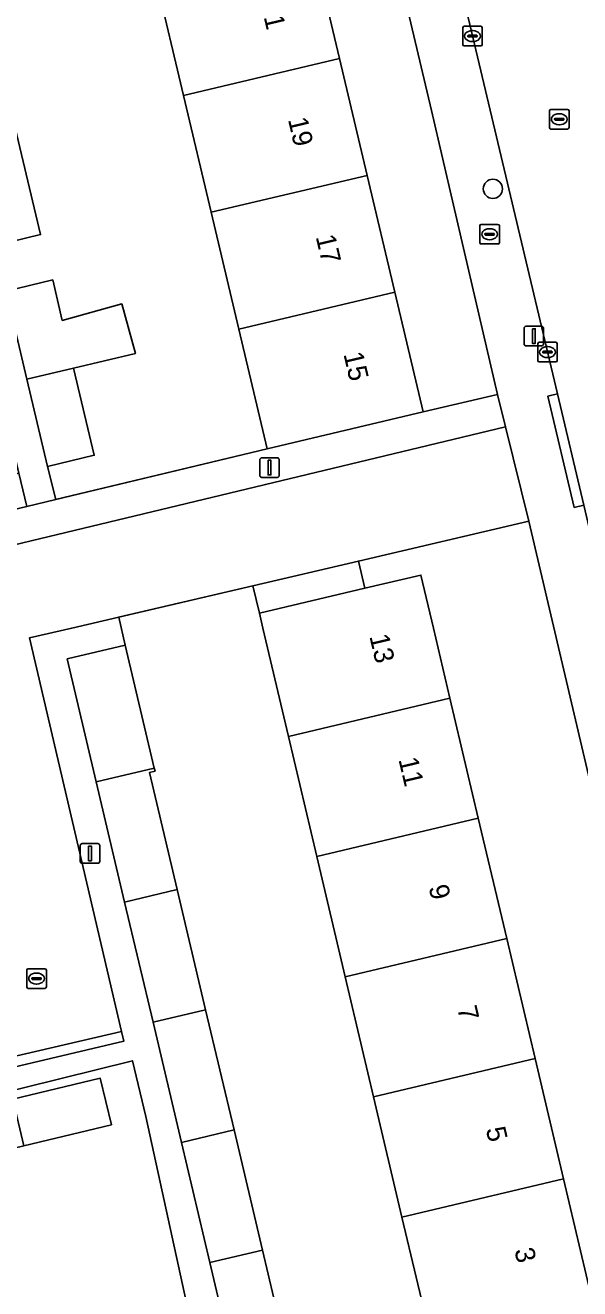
# Model space of a CAD drawing. Extents: x 162026 to 163502, y 387295 to 388169.
# Drawn here: x 163020.7 to 163049, y 387966.3 to 388030.7 of the extents above; entities that cross this region are included whole.
import ezdxf

# ---------------------------------------------------------------- set-up
doc = ezdxf.new("R2010")
doc.units = 0
for name, color, linetype in [('IMGEO_Boom', 7, 'Continuous'), ('IMGEO_Brandkraan', 7, 'Continuous'), ('IMGEO_Erf', 7, 'Continuous'), ('IMGEO_Kolk', 7, 'Continuous'), ('IMGEO_Lichtmast', 7, 'Continuous'), ('IMGEO_Muur', 7, 'Continuous'), ('IMGEO_Pand', 7, 'Continuous'), ('IMGEO_Pand_nummerreeks', 7, 'Continuous'), ('IMGEO_Rijbaan_lokaal_open', 7, 'Continuous'), ('IMGEO_Rioolput', 7, 'Continuous'), ('IMGEO_Voetpad_open', 7, 'Continuous')]:
    doc.layers.add(name, color=color, linetype=linetype)

msp = doc.modelspace()

# ---------------------------------------------------------------- linework, layer by layer
at = {"layer": 'IMGEO_Boom'}
msp.add_circle((163044.605, 388022.395), 0.489, dxfattribs=at)
at = {"layer": 'IMGEO_Brandkraan'}
for p, q in [((163043.937, 388019.656), (163043.937, 388020.508)), ((163044.012, 388020.582), (163044.864, 388020.582)), ((163044.938, 388020.508), (163044.938, 388019.656)), ((163044.196, 388020.076), (163044.196, 388020.088)), ((163044.634, 388020.039), (163044.236, 388020.039)), ((163044.239, 388020.125), (163044.637, 388020.125)), ((163044.448, 388019.802), (163044.423, 388019.802)), ((163044.425, 388020.362), (163044.45, 388020.362)), ((163044.68, 388020.088), (163044.68, 388020.076)), ((163044.864, 388019.582), (163044.012, 388019.582))]:
    msp.add_line(p, q, dxfattribs=at)
for points in [[(163043.937, 388019.656), (163043.937, 388020.508)], [(163044.012, 388020.582), (163044.864, 388020.582)], [(163044.938, 388020.508), (163044.938, 388019.656)], [(163044.864, 388019.582), (163044.012, 388019.582)]]:
    msp.add_lwpolyline(points, dxfattribs=at)
for centre, radius, start, end in [((163044.014, 388020.506), 0.0765, 91.55205, 178.44795), ((163044.014, 388020.506), 0.0765, 91.55205, 178.44795), ((163044.862, 388020.506), 0.0765, 1.55205, 88.44795), ((163044.862, 388020.506), 0.0765, 1.55205, 88.44795), ((163044.236, 388020.085), 0.0403, 85.87752, 175.75265), ((163044.233, 388020.075), 0.0366, 178.93798, 274.71019), ((163044.637, 388020.082), 0.043, 264.86636, 352.45326), ((163044.641, 388020.087), 0.0386, 1.73085, 96.63898), ((163044.014, 388019.658), 0.0765, 181.55205, 268.44795), ((163044.014, 388019.658), 0.0765, 181.55205, 268.44795), ((163044.862, 388019.658), 0.0765, 271.55205, 358.44795), ((163044.862, 388019.658), 0.0765, 271.55205, 358.44795)]:
    msp.add_arc(centre, radius, start, end, dxfattribs=at)
for centre, major_axis, ratio, start_param, end_param in [((163044.424, 388020.082), (-0.387, 0.002), 0.722429, 4.712389, 7.853982), ((163044.449, 388020.082), (-0.39, 0.002), 0.717154, 1.570796, 4.712389)]:
    msp.add_ellipse(centre, major_axis=major_axis, ratio=ratio, start_param=start_param, end_param=end_param, dxfattribs=at)
at = {"layer": 'IMGEO_Erf'}
for points in [[(163035.37, 388034.996), (163036.78, 388029.037), (163038.189, 388023.079), (163039.598, 388017.12), (163041.042, 388011.016), (163044.841, 388011.913), (163041.476, 388026.389), (163035.818, 388050.261)], [(163016.381, 388031.286), (163016.915, 388028.895), (163019.289, 388029.461), (163020.316, 388025.146), (163021.526, 388020.063), (163019.207, 388019.511), (163019.762, 388017.182), (163022.145, 388017.746), (163022.633, 388015.686), (163025.665, 388016.528), (163026.369, 388013.996), (163023.211, 388013.25), (163024.264, 388008.809), (163021.88, 388008.243), (163022.299, 388006.556), (163033.082, 388009.133), (163031.638, 388015.24), (163030.228, 388021.198), (163028.819, 388027.157), (163027.41, 388033.115)], [(163057.196, 387959.635), (163046.444, 388005.444), (163037.741, 388003.413), (163038.068, 388002.026), (163040.929, 388002.702), (163041.567, 388000), (163042.412, 387996.425), (163043.86, 387990.298), (163045.308, 387984.169), (163046.756, 387978.04), (163048.204, 387971.912), (163049.652, 387965.784), (163051.135, 387959.508), (163042.897, 387957.561), (163039.804, 387956.83), (163038.426, 387962.666), (163041.518, 387963.396), (163041.414, 387963.835), (163039.966, 387969.962)], [(163039.966, 387969.962), (163038.518, 387976.09), (163037.07, 387982.219), (163035.622, 387988.348), (163034.174, 387994.475), (163032.868, 388000), (163032.69, 388000.755), (163032.359, 388002.157), (163025.513, 388000.559), (163025.848, 387999.123), (163027.33, 387992.855), (163027.367, 387992.698), (163027.089, 387992.632), (163028.5, 387986.662), (163029.948, 387980.533), (163031.396, 387974.404), (163032.844, 387968.276), (163034.292, 387962.15)], [(162979.422, 387990.993), (162978.925, 387967.879), (162989.001, 387970.259), (162988.316, 387973.17), (162992.651, 387974.19), (162998.618, 387975.594), (163004.583, 387976.997), (163009.169, 387978.076), (163009.853, 387975.166), (163025.77, 387978.926), (163025.651, 387979.429), (163017.081, 387977.427), (163011.247, 387976.016), (163010.444, 387979.336), (163009.642, 387982.655), (163008.839, 387985.975)], [(163028.972, 387965.586), (163026.894, 387975.088), (163026.211, 387977.931), (162978.889, 387966.222), (162978.586, 387954.4), (162978.237, 387940.814)]]:
    msp.add_lwpolyline(points, dxfattribs=at)
for points in [[(163014.91, 388031.09), (163012.574, 388030.539), (163011.403, 388035.476), (163009.945, 388041.622), (163001.495, 388039.568), (163002.935, 388033.48), (163004.34, 388027.537), (163005.746, 388021.592), (163007.152, 388015.648), (163008.558, 388009.704), (163011.547, 388010.41), (163012.987, 388004.323), (163015.834, 388005.011), (163020.824, 388006.203), (163020.42, 388007.896), (163018.037, 388007.331), (163017.004, 388011.699), (163015.924, 388016.266), (163018.307, 388016.831)], [(163016.194, 387972.517), (163015.624, 387974.889), (163020.107, 387975.967), (163024.57, 387977.039), (163025.14, 387974.667), (163020.667, 387973.592)]]:
    msp.add_lwpolyline(points, close=True, dxfattribs=at)
at = {"layer": 'IMGEO_Kolk'}
for p, q in [((163043.062, 388029.757), (163043.062, 388030.609)), ((163043.137, 388030.683), (163043.989, 388030.683)), ((163043.321, 388030.177), (163043.321, 388030.189)), ((163043.759, 388030.14), (163043.361, 388030.14)), ((163043.364, 388030.226), (163043.762, 388030.226)), ((163043.55, 388030.463), (163043.575, 388030.463)), ((163043.805, 388030.189), (163043.805, 388030.177)), ((163044.063, 388030.609), (163044.063, 388029.757)), ((163043.989, 388029.683), (163043.137, 388029.683)), ((163043.573, 388029.903), (163043.548, 388029.903)), ((163046.889, 388013.642), (163046.889, 388014.494)), ((163046.964, 388014.568), (163047.816, 388014.568)), ((163047.148, 388014.062), (163047.148, 388014.074)), ((163047.586, 388014.025), (163047.188, 388014.025)), ((163047.191, 388014.111), (163047.589, 388014.111)), ((163047.377, 388014.348), (163047.402, 388014.348)), ((163047.632, 388014.074), (163047.632, 388014.062)), ((163047.89, 388014.494), (163047.89, 388013.642)), ((163047.816, 388013.568), (163046.964, 388013.568)), ((163047.4, 388013.788), (163047.375, 388013.788)), ((163020.821, 387981.699), (163020.821, 387982.551)), ((163020.896, 387982.625), (163021.748, 387982.625)), ((163021.309, 387982.405), (163021.334, 387982.405)), ((163021.822, 387982.551), (163021.822, 387981.699)), ((163021.08, 387982.119), (163021.08, 387982.131)), ((163021.518, 387982.082), (163021.12, 387982.082)), ((163021.123, 387982.168), (163021.521, 387982.168)), ((163021.332, 387981.845), (163021.307, 387981.845)), ((163021.564, 387982.131), (163021.564, 387982.119)), ((163021.748, 387981.625), (163020.896, 387981.625))]:
    msp.add_line(p, q, dxfattribs=at)
for points in [[(163043.062, 388029.757), (163043.062, 388030.609)], [(163043.137, 388030.683), (163043.989, 388030.683)], [(163044.063, 388030.609), (163044.063, 388029.757)], [(163043.989, 388029.683), (163043.137, 388029.683)], [(163046.889, 388013.642), (163046.889, 388014.494)], [(163046.964, 388014.568), (163047.816, 388014.568)], [(163047.89, 388014.494), (163047.89, 388013.642)], [(163047.816, 388013.568), (163046.964, 388013.568)], [(163020.821, 387981.699), (163020.821, 387982.551)], [(163020.896, 387982.625), (163021.748, 387982.625)], [(163021.822, 387982.551), (163021.822, 387981.699)], [(163021.748, 387981.625), (163020.896, 387981.625)]]:
    msp.add_lwpolyline(points, dxfattribs=at)
for centre, radius, start, end in [((163043.139, 388030.607), 0.0765, 91.55205, 178.44795), ((163043.139, 388030.607), 0.0765, 91.55205, 178.44795), ((163043.361, 388030.186), 0.0403, 85.87752, 175.75265), ((163043.358, 388030.176), 0.0366, 178.93798, 274.71019), ((163043.762, 388030.183), 0.043, 264.86636, 352.45326), ((163043.766, 388030.188), 0.0386, 1.73085, 96.63898), ((163043.987, 388030.607), 0.0765, 1.55205, 88.44795), ((163043.987, 388030.607), 0.0765, 1.55205, 88.44795), ((163043.139, 388029.759), 0.0765, 181.55205, 268.44795), ((163043.139, 388029.759), 0.0765, 181.55205, 268.44795), ((163043.987, 388029.759), 0.0765, 271.55205, 358.44795), ((163043.987, 388029.759), 0.0765, 271.55205, 358.44795), ((163046.966, 388014.492), 0.0765, 91.55205, 178.44795), ((163046.966, 388014.492), 0.0765, 91.55205, 178.44795), ((163047.188, 388014.071), 0.0403, 85.87752, 175.75265), ((163047.185, 388014.061), 0.0366, 178.93798, 274.71019), ((163047.589, 388014.068), 0.043, 264.86636, 352.45326), ((163047.593, 388014.073), 0.0386, 1.73085, 96.63898), ((163047.814, 388014.492), 0.0765, 1.55205, 88.44795), ((163047.814, 388014.492), 0.0765, 1.55205, 88.44795), ((163046.966, 388013.644), 0.0765, 181.55205, 268.44795), ((163046.966, 388013.644), 0.0765, 181.55205, 268.44795), ((163047.814, 388013.644), 0.0765, 271.55205, 358.44795), ((163047.814, 388013.644), 0.0765, 271.55205, 358.44795), ((163020.898, 387982.549), 0.0765, 91.55205, 178.44795), ((163020.898, 387982.549), 0.0765, 91.55205, 178.44795), ((163021.746, 387982.549), 0.0765, 1.55205, 88.44795), ((163021.746, 387982.549), 0.0765, 1.55205, 88.44795), ((163021.12, 387982.128), 0.0403, 85.87752, 175.75265), ((163021.117, 387982.118), 0.0366, 178.93798, 274.71019), ((163021.521, 387982.125), 0.043, 264.86636, 352.45326), ((163021.525, 387982.13), 0.0386, 1.73085, 96.63898), ((163020.898, 387981.701), 0.0765, 181.55205, 268.44795), ((163020.898, 387981.701), 0.0765, 181.55205, 268.44795), ((163021.746, 387981.701), 0.0765, 271.55205, 358.44795), ((163021.746, 387981.701), 0.0765, 271.55205, 358.44795)]:
    msp.add_arc(centre, radius, start, end, dxfattribs=at)
for centre, major_axis, ratio, start_param, end_param in [((163043.549, 388030.183), (-0.387, 0.002), 0.722429, 4.712389, 7.853982), ((163043.574, 388030.183), (-0.39, 0.002), 0.717154, 1.570796, 4.712389), ((163047.376, 388014.068), (-0.387, 0.002), 0.722429, 4.712389, 7.853982), ((163047.401, 388014.068), (-0.39, 0.002), 0.717154, 1.570796, 4.712389), ((163021.308, 387982.125), (-0.387, 0.002), 0.722429, 4.712389, 7.853982), ((163021.333, 387982.125), (-0.39, 0.002), 0.717154, 1.570796, 4.712389)]:
    msp.add_ellipse(centre, major_axis=major_axis, ratio=ratio, start_param=start_param, end_param=end_param, dxfattribs=at)
at = {"layer": 'IMGEO_Lichtmast'}
for p, q in [((163046.198, 388014.486), (163046.198, 388015.286)), ((163046.198, 388015.286), (163046.198, 388014.486)), ((163046.298, 388015.386), (163047.088, 388015.386)), ((163047.088, 388015.386), (163046.298, 388015.386)), ((163047.188, 388015.286), (163047.188, 388014.486)), ((163047.188, 388014.486), (163047.188, 388015.286)), ((163047.088, 388014.386), (163046.298, 388014.386)), ((163046.298, 388014.386), (163047.088, 388014.386)), ((163032.712, 388007.778), (163032.712, 388008.578)), ((163032.712, 388008.578), (163032.712, 388007.778)), ((163032.812, 388008.678), (163033.602, 388008.678)), ((163033.602, 388008.678), (163032.812, 388008.678)), ((163033.702, 388008.578), (163033.702, 388007.778)), ((163033.702, 388007.778), (163033.702, 388008.578)), ((163033.602, 388007.678), (163032.812, 388007.678)), ((163032.812, 388007.678), (163033.602, 388007.678)), ((163023.553, 387988.103), (163023.553, 387988.903)), ((163023.553, 387988.903), (163023.553, 387988.103)), ((163023.653, 387989.003), (163024.443, 387989.003)), ((163024.443, 387989.003), (163023.653, 387989.003)), ((163024.543, 387988.903), (163024.543, 387988.103)), ((163024.543, 387988.103), (163024.543, 387988.903)), ((163024.443, 387988.003), (163023.653, 387988.003)), ((163023.653, 387988.003), (163024.443, 387988.003))]:
    msp.add_line(p, q, dxfattribs=at)
for points in [[(163046.618, 388015.261), (163046.768, 388015.261), (163046.768, 388014.511), (163046.618, 388014.511), (163046.618, 388015.261)], [(163033.132, 388008.553), (163033.282, 388008.553), (163033.282, 388007.803), (163033.132, 388007.803), (163033.132, 388008.553)], [(163023.973, 387988.878), (163024.123, 387988.878), (163024.123, 387988.128), (163023.973, 387988.128), (163023.973, 387988.878)]]:
    msp.add_lwpolyline(points, dxfattribs=at)
for centre, start, end in [((163046.298, 388015.286), 90, 180), ((163046.298, 388015.286), 90, 180), ((163047.088, 388015.286), 0, 90), ((163047.088, 388015.286), 360, 90), ((163046.298, 388014.486), 180, 270), ((163046.298, 388014.486), 180, 270), ((163047.088, 388014.486), 270, 0), ((163047.088, 388014.486), 270, 0), ((163032.812, 388008.578), 90, 180), ((163032.812, 388008.578), 90, 180), ((163033.602, 388008.578), 0, 90), ((163033.602, 388008.578), 360, 90), ((163032.812, 388007.778), 180, 270), ((163032.812, 388007.778), 180, 270), ((163033.602, 388007.778), 270, 0), ((163033.602, 388007.778), 270, 0), ((163023.653, 387988.903), 90, 180), ((163023.653, 387988.903), 90, 180), ((163024.443, 387988.903), 0, 90), ((163024.443, 387988.903), 360, 90), ((163023.653, 387988.103), 180, 270), ((163023.653, 387988.103), 180, 270), ((163024.443, 387988.103), 270, 0), ((163024.443, 387988.103), 270, 0)]:
    msp.add_arc(centre, 0.1, start, end, dxfattribs=at)
at = {"layer": 'IMGEO_Muur'}
for points in [[(163033.082, 388009.133), (163022.284, 388006.552)], [(163025.509, 388000.558), (163032.359, 388002.157)]]:
    msp.add_lwpolyline(points, dxfattribs=at)
at = {"layer": 'IMGEO_Pand'}
for points in [[(163036.78, 388029.037), (163035.37, 388034.996), (163027.41, 388033.115), (163028.819, 388027.157)], [(163028.819, 388027.157), (163030.228, 388021.198), (163038.189, 388023.079), (163036.78, 388029.037)], [(163020.316, 388025.146), (163017.942, 388024.585), (163019.153, 388019.498), (163019.207, 388019.511), (163021.526, 388020.063)], [(163039.598, 388017.12), (163038.189, 388023.079), (163030.228, 388021.198), (163031.638, 388015.24)], [(163022.145, 388017.746), (163019.762, 388017.182), (163020.827, 388012.687), (163023.211, 388013.25), (163026.369, 388013.996), (163025.665, 388016.528), (163022.633, 388015.686)], [(163041.042, 388011.016), (163039.598, 388017.12), (163031.638, 388015.24), (163033.082, 388009.133)], [(163020.827, 388012.687), (163021.88, 388008.243), (163024.264, 388008.809), (163023.211, 388013.25)], [(163038.068, 388002.026), (163037.741, 388003.413), (163032.359, 388002.157), (163032.69, 388000.755)], [(163032.69, 388000.755), (163032.868, 388000), (163034.174, 387994.475), (163042.412, 387996.425), (163041.567, 388000), (163040.929, 388002.702), (163038.068, 388002.026)], [(163025.848, 387999.123), (163022.887, 387998.423), (163024.368, 387992.154), (163027.33, 387992.855)], [(163034.174, 387994.475), (163035.622, 387988.348), (163043.86, 387990.298), (163042.412, 387996.425)], [(163024.368, 387992.154), (163025.816, 387986.027), (163028.5, 387986.662), (163027.089, 387992.632), (163027.367, 387992.698), (163027.33, 387992.855)], [(163045.308, 387984.169), (163043.86, 387990.298), (163035.622, 387988.348), (163037.07, 387982.219)], [(163025.816, 387986.027), (163027.264, 387979.898), (163029.948, 387980.533), (163028.5, 387986.662)], [(163037.07, 387982.219), (163038.518, 387976.09), (163046.756, 387978.04), (163045.308, 387984.169)], [(163027.264, 387979.898), (163028.712, 387973.769), (163031.396, 387974.404), (163029.948, 387980.533)], [(163048.204, 387971.912), (163046.756, 387978.04), (163038.518, 387976.09), (163039.966, 387969.962)], [(163024.57, 387977.039), (163020.107, 387975.967), (163020.667, 387973.592), (163025.14, 387974.667)], [(163028.712, 387973.769), (163030.16, 387967.641), (163032.844, 387968.276), (163031.396, 387974.404)], [(163049.652, 387965.784), (163048.204, 387971.912), (163039.966, 387969.962), (163041.414, 387963.835)], [(163030.16, 387967.641), (163031.608, 387961.515), (163034.292, 387962.15), (163032.844, 387968.276)]]:
    msp.add_lwpolyline(points, close=True, dxfattribs=at)
at = {"layer": 'IMGEO_Rijbaan_lokaal_open'}
msp.add_lwpolyline([(163029.114, 388091.078), (163047.896, 388011.946), (163049.244, 388006.27)], dxfattribs=at)
msp.add_lwpolyline([(163020.969, 387999.499), (163023.116, 388000), (163025.513, 388000.559), (163032.359, 388002.157), (163037.741, 388003.413), (163046.444, 388005.444), (163045.248, 388010.253), (163012.679, 388002.447), (163013.019, 388001.04), (163011.463, 388000.663), (163012.266, 387997.344), (163013.068, 387994.024), (163013.871, 387990.705), (163014.673, 387987.385), (163015.476, 387984.066), (163016.278, 387980.746), (163017.081, 387977.427), (163025.651, 387979.429)], close=True, dxfattribs=at)
at = {"layer": 'IMGEO_Rioolput'}
for p, q in [((163047.489, 388025.518), (163047.489, 388026.37)), ((163047.564, 388026.444), (163048.416, 388026.444)), ((163047.977, 388026.224), (163048.002, 388026.224)), ((163048.49, 388026.37), (163048.49, 388025.518)), ((163047.748, 388025.938), (163047.748, 388025.95)), ((163048.186, 388025.901), (163047.788, 388025.901)), ((163047.791, 388025.987), (163048.189, 388025.987)), ((163048, 388025.664), (163047.975, 388025.664)), ((163048.232, 388025.95), (163048.232, 388025.938)), ((163048.416, 388025.444), (163047.564, 388025.444))]:
    msp.add_line(p, q, dxfattribs=at)
for points in [[(163047.489, 388025.518), (163047.489, 388026.37)], [(163047.564, 388026.444), (163048.416, 388026.444)], [(163048.49, 388026.37), (163048.49, 388025.518)], [(163048.416, 388025.444), (163047.564, 388025.444)]]:
    msp.add_lwpolyline(points, dxfattribs=at)
for centre, radius, start, end in [((163047.566, 388026.368), 0.0765, 91.55205, 178.44795), ((163047.566, 388026.368), 0.0765, 91.55205, 178.44795), ((163048.414, 388026.368), 0.0765, 1.55205, 88.44795), ((163048.414, 388026.368), 0.0765, 1.55205, 88.44795), ((163047.788, 388025.947), 0.0403, 85.87752, 175.75265), ((163047.785, 388025.937), 0.0366, 178.93798, 274.71019), ((163048.189, 388025.944), 0.043, 264.86636, 352.45326), ((163048.193, 388025.949), 0.0386, 1.73085, 96.63898), ((163047.566, 388025.52), 0.0765, 181.55205, 268.44795), ((163047.566, 388025.52), 0.0765, 181.55205, 268.44795), ((163048.414, 388025.52), 0.0765, 271.55205, 358.44795), ((163048.414, 388025.52), 0.0765, 271.55205, 358.44795)]:
    msp.add_arc(centre, radius, start, end, dxfattribs=at)
for centre, major_axis, ratio, start_param, end_param in [((163047.976, 388025.944), (-0.387, 0.002), 0.722429, 4.712389, 7.853982), ((163048.001, 388025.944), (-0.39, 0.002), 0.717154, 1.570796, 4.712389)]:
    msp.add_ellipse(centre, major_axis=major_axis, ratio=ratio, start_param=start_param, end_param=end_param, dxfattribs=at)
at = {"layer": 'IMGEO_Voetpad_open'}
for points in [[(163061.735, 387953.652), (163060.59, 387958.477), (163050.732, 388000), (163049.244, 388006.27), (163048.758, 388006.152), (163047.41, 388011.828), (163047.896, 388011.946), (163029.114, 388091.078)], [(163035.818, 388050.261), (163041.476, 388026.389), (163044.841, 388011.913), (163045.248, 388010.253), (163046.444, 388005.444), (163057.196, 387959.635)], [(163014.91, 388031.09), (163018.307, 388016.831), (163019.388, 388012.261), (163020.42, 388007.896), (163020.824, 388006.203), (163022.299, 388006.556), (163021.88, 388008.243), (163020.827, 388012.687), (163019.762, 388017.182), (163019.207, 388019.511), (163019.153, 388019.498), (163017.942, 388024.585), (163016.915, 388028.895), (163016.381, 388031.286)], [(163031.608, 387961.515), (163030.16, 387967.641), (163028.712, 387973.769), (163027.264, 387979.898), (163025.816, 387986.027), (163024.368, 387992.154), (163022.887, 387998.423), (163025.848, 387999.123), (163025.513, 388000.559), (163023.116, 388000), (163020.969, 387999.499), (163025.651, 387979.429), (163025.77, 387978.926), (163009.853, 387975.166), (163005.28, 387974.09), (162999.314, 387972.686), (162993.347, 387971.282), (162989.001, 387970.259), (162978.925, 387967.879), (162978.889, 387966.222), (163026.211, 387977.931), (163026.894, 387975.088), (163028.972, 387965.586)]]:
    msp.add_lwpolyline(points, dxfattribs=at)
for points in [[(163045.248, 388010.253), (163044.841, 388011.913), (163041.042, 388011.016), (163033.082, 388009.133), (163022.299, 388006.556), (163020.824, 388006.203), (163015.834, 388005.011), (163012.987, 388004.323), (163009.998, 388003.616), (163005.035, 388002.442), (163005.345, 388000.97), (163005.55, 387999.999), (163005.656, 387999.259), (163011.463, 388000.663), (163013.019, 388001.04), (163012.679, 388002.447)], [(163049.244, 388006.27), (163047.896, 388011.946), (163047.41, 388011.828), (163048.758, 388006.152)]]:
    msp.add_lwpolyline(points, close=True, dxfattribs=at)

# ---------------------------------------------------------------- texts
at = {"layer": 'IMGEO_Pand_nummerreeks'}
for s, rotation, p in [('21', 283.30716, (163032.734, 388031.89)), ('19', 283.30716, (163034.144, 388025.931)), ('17', 283.30716, (163035.559, 388019.949)), ('15', 283.30716, (163036.974, 388013.968)), ('13', 283.29418, (163038.297, 387999.579)), ('11', 283.29418, (163039.781, 387993.297)), ('9', 283.29418, (163041.319, 387986.79)), ('7', 283.29418, (163042.777, 387980.619)), ('5', 283.29418, (163044.235, 387974.449)), ('3', 283.29418, (163045.693, 387968.278))]:
    msp.add_text(s, height=1, rotation=rotation, dxfattribs=at).set_placement(p)

doc.saveas('drawing.dxf')
